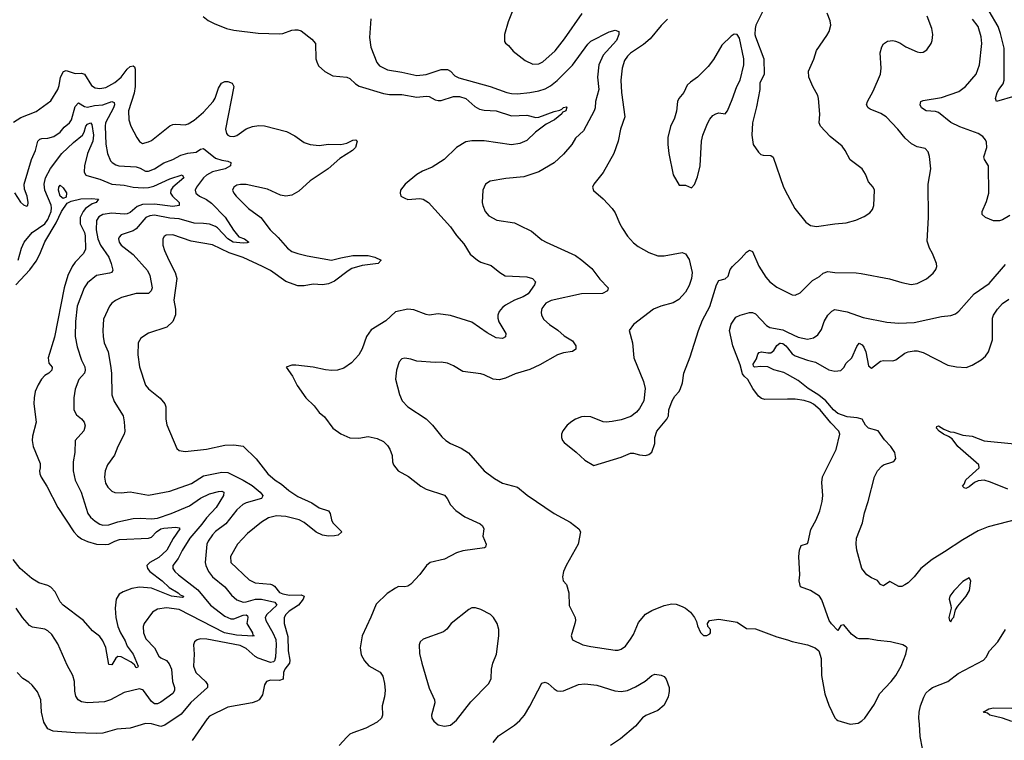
# Model space of a CAD drawing. Header units: inches. Extents: x 1173000 to 1307049, y 522583 to 678455.
# Tile 603 of 617: x 1244965 to 1251421, y 641885 to 646607. Entities that reach past the tile are written whole.
import ezdxf

# ---------------------------------------------------------------- set-up
doc = ezdxf.new("R2010")
doc.units = ezdxf.units.IN
doc.header["$MEASUREMENT"] = 0
doc.layers.add('B2644', color=7, linetype='Continuous')
doc.layers.add('B2654', color=7, linetype='Continuous')

msp = doc.modelspace()

# ---------------------------------------------------------------- linework, layer by layer
at = {"layer": 'B2644', "color": 5}
for points, elevation in [([(1248224.4, 646735.6), (1248167.9, 646592.1), (1248144.4, 646510), (1248144.9, 646464.9), (1248150, 646452), (1248170, 646438), (1248200.6, 646400.6), (1248279, 646339), (1248330, 646316), (1248370, 646317.6), (1248395.1, 646330), (1248476.4, 646403.6), (1248538, 646482), (1248652.5, 646647.5)], 1060), ([(1249850.7, 646690), (1249791, 646570), (1249786.8, 646550), (1249786, 646510), (1249790, 646494), (1249844.7, 646350), (1249846.8, 646250), (1249818.8, 646190), (1249817.3, 646150), (1249796.8, 646036.8), (1249770.4, 645930), (1249765.5, 645850), (1249774.8, 645790), (1249810, 645738), (1249824.5, 645724.5), (1249839.8, 645719.8), (1249890, 645718), (1249906.6, 645706.6), (1249973.4, 645510), (1250000, 645460.1)], 1080), ([(1246167.7, 646627.7), (1246201.8, 646601.8), (1246240.9, 646580.9), (1246320.7, 646550), (1246370, 646538.4), (1246530, 646519.3), (1246670, 646514.6), (1246690, 646516), (1246750, 646538), (1246770, 646541.1), (1246790, 646541.3), (1246810, 646534.9), (1246879.9, 646479.9), (1246905.5, 646450), (1246908, 646350), (1246912.9, 646330), (1246925.1, 646305.1), (1246966.7, 646266.7), (1247019.5, 646239.5), (1247110, 646229.2), (1247130, 646221.3), (1247166.6, 646186.6), (1247191.8, 646171.8), (1247350, 646122.5), (1247390, 646116.1), (1247470, 646116.6), (1247570, 646099.8), (1247630, 646105.9), (1247650, 646102.7), (1247690, 646080.8), (1247710, 646076.6), (1247730, 646078.4), (1247810, 646103.1), (1247850, 646103.9), (1247890.2, 646090), (1247950, 646037.2), (1247980.1, 646020.1), (1248010, 646013.9), (1248090, 646008.7), (1248190, 645977.6), (1248290, 645981.2), (1248350, 645966.7), (1248370, 645967.7), (1248470, 646006.3), (1248506.9, 646013.1), (1248520.2, 646019.8), (1248530, 646031.8), (1248550, 646036.3), (1248552.9, 646032.9), (1248546, 646010), (1248522, 645998), (1248519.3, 645990), (1248471.4, 645950), (1248418.3, 645921.8), (1248346.5, 645870), (1248290, 645816), (1248245.3, 645794.7), (1248190, 645786.2), (1248010, 645812.8), (1247930, 645814.1), (1247890, 645807.1), (1247830, 645769.8), (1247749.5, 645690.5), (1247670, 645639.7), (1247606.1, 645613.9), (1247570, 645592), (1247493, 645530), (1247462.4, 645490), (1247459.3, 645470), (1247465.5, 645450), (1247490, 645436.3), (1247510, 645428.7), (1247590, 645434.6), (1247610, 645431.6), (1247646.4, 645410), (1247790, 645248.5), (1247830, 645192.2), (1247877, 645137), (1247918.9, 645070), (1247967.4, 645030), (1247990, 645017.6), (1248055.7, 644995.7), (1248113.4, 644950), (1248149.4, 644929.4), (1248290, 644922.8), (1248328, 644910), (1248348.4, 644890), (1248341.1, 644870), (1248298.5, 644810), (1248266.7, 644790), (1248210, 644768.4), (1248150, 644737.2), (1248130, 644721.5), (1248110, 644695.6), (1248100.1, 644670), (1248099.4, 644650), (1248106.3, 644626.3), (1248153.7, 644550), (1248150.3, 644529.7), (1248130, 644518.7), (1248090, 644522.3), (1248030, 644554.6), (1247930, 644623.8), (1247790, 644668.7), (1247710, 644679.8), (1247650, 644670.8), (1247630, 644674.2), (1247550, 644705.7), (1247510, 644710.9), (1247430, 644692.1), (1247366.2, 644633.8), (1247270, 644573.7), (1247238.5, 644530), (1247211.5, 644450), (1247188.8, 644410), (1247142, 644358), (1247090, 644324), (1247050, 644311.1), (1247011.4, 644308.6), (1246970, 644312.1), (1246890, 644329.8), (1246776.7, 644343.3), (1246750, 644343.7), (1246712, 644330), (1246754.8, 644270), (1246784, 644210), (1246841.6, 644130), (1246895.6, 644075.6), (1246930, 644033), (1246963.7, 644003.7), (1247018, 643930), (1247070, 643892.2), (1247130, 643867.2), (1247190, 643864.9), (1247250, 643876), (1247310, 643862.4), (1247350, 643842.4), (1247376.8, 643816.8), (1247392.6, 643792.6), (1247408.5, 643750), (1247410.4, 643710), (1247416.4, 643690), (1247446, 643650), (1247513.8, 643613.8), (1247595.5, 643550), (1247630, 643530.3), (1247750, 643490.4), (1247768.9, 643468.9), (1247790, 643426.8), (1247824.9, 643390), (1247884.9, 643350), (1247983.7, 643303.7), (1247999.3, 643290), (1248008.4, 643270), (1248002.9, 643222.9), (1248024.9, 643170), (1248018.8, 643150), (1248013, 643147), (1247870, 643126.9), (1247830, 643112.4), (1247750, 643071.6), (1247656.3, 643050), (1247632.2, 643030), (1247590, 642971.8), (1247530, 642908.2), (1247510, 642894), (1247489.7, 642889.7), (1247450, 642891.5), (1247430, 642881.3), (1247373.9, 642846.1), (1247303.4, 642776.6), (1247268.4, 642691.6), (1247210.2, 642570), (1247198.3, 642490), (1247204.9, 642444.9), (1247225.7, 642405.7), (1247253.7, 642373.7), (1247330, 642330.4), (1247345.5, 642305.5), (1247356.7, 642256.7), (1247360.9, 642210), (1247356.9, 642170), (1247343.1, 642110), (1247343.7, 642050), (1247337, 642030), (1247310, 642003.5), (1247235.3, 641964.7), (1247150, 641934.7), (1247130, 641924.2), (1247110, 641906), (1247060.3, 641850)], 1020), ([(1247267.5, 646612.5), (1247258.4, 646490), (1247267.7, 646427.7), (1247306.8, 646326.8), (1247325.2, 646305.2), (1247377.6, 646277.6), (1247470, 646263.8), (1247570, 646240.6), (1247630, 646247.8), (1247730, 646280.7), (1247770, 646280.9), (1247790, 646270.3), (1247819.5, 646239.5), (1247845.1, 646225.1), (1248050, 646168.5), (1248159.1, 646130), (1248190, 646122.7), (1248230, 646122), (1248310, 646128.7), (1248370, 646140.9), (1248410, 646154.8), (1248446.1, 646173.9), (1248490, 646207.5), (1248590, 646308.1), (1248690, 646446.5), (1248710, 646466.7), (1248830, 646528.3), (1248870, 646537.2), (1248893.1, 646530), (1248893.8, 646510), (1248878.6, 646470), (1248790, 646373.7), (1248762.4, 646310), (1248755, 646230), (1248763.1, 646150), (1248741.6, 646070), (1248738.5, 646030), (1248731, 646010), (1248661.4, 645878.6), (1248609.3, 645830.7), (1248584.9, 645790), (1248530, 645725.1), (1248470, 645668.5), (1248370.1, 645609.9), (1248270, 645577.6), (1248153.7, 645566.3), (1248050.3, 645549.7), (1248020.5, 645530), (1248002, 645490), (1247998.4, 645410), (1248002.4, 645390), (1248018.4, 645350), (1248042, 645322), (1248093.5, 645293.5), (1248210, 645274.9), (1248241.4, 645261.4), (1248320.5, 645220.5), (1248390, 645165.3), (1248417.3, 645150), (1248610, 645060.9), (1248651.8, 645031.8), (1248716.4, 644976.4), (1248770, 644906.4), (1248823, 644850), (1248820.5, 644830), (1248786.6, 644813.4), (1248650, 644811.3), (1248450, 644767.4), (1248415.8, 644750), (1248390, 644715.1), (1248384.2, 644690), (1248387, 644670), (1248403, 644643), (1248438.4, 644610), (1248493.2, 644573.2), (1248534.7, 644534.7), (1248590, 644501.6), (1248612.7, 644470), (1248612.2, 644447.8), (1248590, 644431.6), (1248530, 644424.2), (1248490.7, 644410), (1248375.6, 644344.4), (1248310, 644314.7), (1248213.1, 644286.9), (1248150, 644258.4), (1248110, 644246.6), (1248070, 644252), (1248010, 644280.7), (1247990, 644285.6), (1247870, 644300.5), (1247810, 644338.7), (1247770, 644356.3), (1247730, 644363.5), (1247690, 644361.3), (1247570, 644369.5), (1247530, 644382.9), (1247490, 644389.4), (1247470, 644385.2), (1247454.4, 644365.6), (1247436.4, 644310), (1247428.7, 644251.3), (1247454.9, 644150), (1247473, 644110), (1247510.4, 644070), (1247631.3, 643991.3), (1247672.6, 643950), (1247733.1, 643873.1), (1247759.1, 643850), (1247790.8, 643830), (1247859.2, 643799.2), (1247907.6, 643767.6), (1248010, 643650.4), (1248079.5, 643599.5), (1248130, 643570.5), (1248230, 643543), (1248291.7, 643491.7), (1248470.7, 643370), (1248574.4, 643314.4), (1248630.6, 643270), (1248641.6, 643250), (1248627.7, 643170), (1248548.2, 643030), (1248530.5, 642990), (1248525.1, 642954.9), (1248528.7, 642928.7), (1248550, 642904.7), (1248565.5, 642850), (1248567.1, 642767.1), (1248608, 642690), (1248610.4, 642670), (1248606, 642650), (1248580.5, 642570), (1248590, 642544), (1248658, 642510), (1248710, 642498.4), (1248870, 642474.9), (1248890, 642474.9), (1248910, 642481.6), (1248937.7, 642502.3), (1248970, 642547.3), (1248990, 642579.1), (1249023, 642657), (1249068.9, 642711.1), (1249110, 642735.8), (1249190, 642767.7), (1249242, 642778), (1249270, 642776), (1249310, 642760.7), (1249331, 642750), (1249363.8, 642723.8), (1249391, 642690), (1249403.5, 642663.5), (1249410, 642634), (1249430, 642592), (1249450, 642572), (1249470, 642572), (1249490, 642582), (1249495.3, 642590), (1249495.3, 642610), (1249478, 642630), (1249475.3, 642650), (1249489.3, 642670.7), (1249550, 642678.8), (1249670, 642659.1), (1249730, 642618), (1249790, 642616), (1249930, 642563.7), (1250000, 642542.2)], 1040), ([(1249213.7, 646610), (1249171.7, 646568.3), (1249098.8, 646481.2), (1249056, 646444), (1248970, 646387.1), (1248950, 646368), (1248930, 646338.4), (1248914.7, 646290), (1248907.5, 646210), (1248912.2, 646130), (1248932.9, 645970), (1248904.7, 645890), (1248889.1, 645810), (1248861.5, 645730), (1248790, 645606.6), (1248730.7, 645530), (1248720.7, 645510), (1248728.3, 645488.3), (1248790, 645434), (1248850.5, 645370), (1248870, 645341), (1248899.5, 645270), (1248917.8, 645237.8), (1248950, 645188.4), (1248990, 645144.4), (1249021, 645121), (1249090, 645081.1), (1249150, 645060.2), (1249190, 645060.2), (1249310, 645080.4), (1249330, 645073), (1249355.2, 645035.3), (1249374.3, 644950), (1249370.2, 644910), (1249354.5, 644865.5), (1249330, 644822), (1249286.8, 644773.2), (1249250, 644751.3), (1249170, 644729.7), (1249122, 644710), (1248990.6, 644610), (1248960.5, 644570), (1248984.4, 644490), (1248993, 644390), (1249055.8, 644235.8), (1249065.7, 644190), (1249058.7, 644110), (1249030, 644058), (1249010, 644035.1), (1248973, 644007), (1248910, 643984.2), (1248850, 643973.6), (1248810, 643969.6), (1248790, 643972.3), (1248710, 644004.5), (1248670, 644007), (1248650, 644003.7), (1248610, 643989.4), (1248585.1, 643974.9), (1248554.8, 643950), (1248526.6, 643913.4), (1248517.3, 643890), (1248517.3, 643870), (1248524, 643850), (1248535.6, 643835.6), (1248613.5, 643773.5), (1248670, 643720.7), (1248730, 643686), (1248910, 643741), (1248970, 643766.8), (1248990, 643766.8), (1249030, 643754.8), (1249069.1, 643750.9), (1249090, 643758), (1249110, 643772), (1249129, 643830), (1249129.2, 643870), (1249142.7, 643910), (1249209.2, 643990), (1249219, 644010), (1249222, 644050), (1249244, 644110), (1249260.2, 644139.8), (1249289.3, 644170.7), (1249299, 644190), (1249311.9, 644228.1), (1249320.9, 644290), (1249362.3, 644397.7), (1249416.3, 644570), (1249443, 644637), (1249490, 644727.7), (1249534.5, 644870), (1249550, 644897.1), (1249590, 644908), (1249610, 644926), (1249623.7, 644970), (1249638.4, 644990), (1249696.1, 645043.9), (1249730, 645083), (1249750, 645096.3), (1249770, 645087.3), (1249811.7, 644991.7), (1249858.5, 644918.6), (1249883.8, 644890), (1249930, 644854), (1250000, 644818.3)], 1060), ([(1244923.8, 645936.2), (1244973.3, 645966.7), (1245074.4, 646005.6), (1245170, 646075.3), (1245216, 646150), (1245224.7, 646175.3), (1245233.6, 646230), (1245253.5, 646266.5), (1245270, 646274.9), (1245330, 646255), (1245370, 646255.5), (1245389.5, 646249.5), (1245435.3, 646175.3), (1245460.3, 646160.3), (1245490, 646156), (1245530, 646163.5), (1245590, 646196.1), (1245630, 646229.4), (1245670, 646283.2), (1245690, 646299.7), (1245710, 646304.9), (1245718, 646298), (1245723.5, 646283.5), (1245722.8, 646170), (1245715.5, 646124.5), (1245678.5, 646010), (1245682, 645950), (1245694, 645910), (1245733.9, 645833.9), (1245750, 645807.7), (1245770, 645796.4), (1245810, 645805.5), (1245830, 645815.8), (1245950, 645912.1), (1245970, 645920.2), (1245990, 645921.8), (1246050, 645917.7), (1246070, 645924.4), (1246110, 645949.2), (1246170, 646001.2), (1246234.8, 646070), (1246248.1, 646091.9), (1246270, 646159.1), (1246289.7, 646190), (1246310, 646202), (1246330, 646202.6), (1246358.4, 646190), (1246368.5, 646170), (1246315.8, 645890), (1246322, 645862), (1246330.3, 645850.3), (1246343.8, 645843.8), (1246370, 645841.1), (1246390, 645847.2), (1246450, 645891.8), (1246492.2, 645907.8), (1246534.1, 645914.1), (1246570, 645910.3), (1246714.6, 645874.6), (1246770, 645845.4), (1246830, 645801.3), (1246870, 645788.9), (1246930, 645782.4), (1246990, 645792), (1247070, 645789.2), (1247110, 645797.2), (1247150, 645818.2), (1247170, 645818.7), (1247177.4, 645810), (1247167.1, 645770), (1247146.9, 645750), (1247063.5, 645696.5), (1246987, 645630), (1246870, 645551.6), (1246796.6, 645483.4), (1246750, 645456.8), (1246710, 645451.4), (1246676.3, 645456.3), (1246590, 645495.8), (1246450, 645527.9), (1246412.2, 645527.8), (1246390, 645521.5), (1246370.4, 645510), (1246360.4, 645490), (1246368.5, 645470), (1246385.7, 645450), (1246466.7, 645370), (1246547, 645310), (1246608.7, 645230), (1246660.1, 645180.1), (1246722.3, 645110), (1246750, 645088.9), (1246790, 645073.9), (1246850, 645059.2), (1247010, 645030.1), (1247070, 645047), (1247150, 645061.2), (1247250, 645061.1), (1247294, 645050), (1247336, 645030), (1247316.3, 645010), (1247210, 644996.8), (1247143.6, 644976.4), (1247118.2, 644961.8), (1247030, 644893), (1246990, 644875.7), (1246950, 644868.5), (1246890, 644873.1), (1246830, 644862.8), (1246790, 644863.5), (1246710, 644890.6), (1246610, 644963.4), (1246557.2, 644990), (1246430, 645049.4), (1246338.2, 645078.2), (1246230, 645132.4), (1246090, 645156.1), (1245970, 645197), (1245925.6, 645194.4), (1245913.1, 645186.9), (1245903.1, 645170), (1245904.9, 645130), (1245915.1, 645095.1), (1245942.6, 645030), (1245984.9, 644950), (1245994.9, 644910), (1245975.5, 644770), (1245987.9, 644710), (1245986.8, 644673.2), (1245970, 644629.6), (1245930, 644593), (1245810, 644553.3), (1245759.9, 644520.1), (1245743.1, 644490), (1245739.7, 644410), (1245752.1, 644332.1), (1245791.2, 644211.2), (1245810, 644187), (1245887.5, 644127.5), (1245916.5, 644090), (1245923.2, 644070), (1245922.7, 643990), (1245930, 643951), (1245996.3, 643796.3), (1246010, 643784), (1246050, 643777.6), (1246190, 643792.6), (1246310, 643818.3), (1246370, 643820.3), (1246430, 643812.4), (1246516, 643730), (1246592.9, 643630), (1246640.9, 643590), (1246683.1, 643563.1), (1246730, 643521.8), (1246790, 643483.2), (1246880, 643440), (1246930, 643407.6), (1246990, 643388.7), (1247000.2, 643370), (1247009.4, 643330), (1247019, 643310), (1247078.4, 643250), (1247053, 643230), (1247030, 643224), (1246990, 643223.1), (1246950, 643229), (1246910, 643249.1), (1246830, 643311.7), (1246797.7, 643330), (1246710, 643351.1), (1246650, 643356), (1246597.7, 643342.3), (1246550, 643314), (1246459.4, 643240.6), (1246392.7, 643170), (1246347.7, 643090), (1246350.3, 643050), (1246470, 642937.3), (1246510, 642917.7), (1246610, 642908.8), (1246623.7, 642903.7), (1246635.5, 642895.5), (1246670, 642852.4), (1246690, 642843.7), (1246735.4, 642835.4), (1246810, 642838.5), (1246831.3, 642830), (1246823.7, 642810), (1246793.4, 642770), (1246732.7, 642730), (1246710.2, 642710), (1246699, 642690), (1246700.1, 642650), (1246724.3, 642564.3), (1246725.2, 642470), (1246735.7, 642410), (1246734.1, 642390), (1246703.3, 642350), (1246695.6, 642330), (1246693.9, 642286.1), (1246670, 642276.2), (1246610, 642278.9), (1246582.8, 642270), (1246570, 642248.7), (1246557.4, 642182.6), (1246535.5, 642150), (1246519.4, 642140.6), (1246490, 642131.1), (1246330, 642102), (1246210, 642043), (1246193.7, 642026.3), (1246097, 641883)], 980), ([(1244932, 645472), (1244970, 645410.5), (1244990, 645393), (1245010, 645385.5), (1245019, 645390), (1245022, 645410), (1245014.5, 645450), (1244996.8, 645496.8), (1244994.8, 645530), (1245042.9, 645690), (1245069.8, 645750), (1245085.3, 645810), (1245097, 645823), (1245110, 645829.2), (1245150, 645830.9), (1245190, 645841.8), (1245230, 645870.2), (1245258.1, 645901.9), (1245291.2, 645930), (1245305.7, 645950), (1245330, 646038.4), (1245350, 646061.7), (1245390, 646038.2), (1245410, 646034), (1245455.8, 646044.3), (1245510, 646049.6), (1245570, 646070.6), (1245584.5, 646064.5), (1245586.7, 646050), (1245581.3, 646030), (1245527.8, 645930), (1245525.9, 645910), (1245530.1, 645790.1), (1245541, 645730), (1245561.9, 645681.9), (1245571.2, 645670), (1245595.3, 645655.3), (1245616, 645650), (1245730, 645641.7), (1245754.5, 645634.5), (1245790, 645613.8), (1245810, 645614.7), (1245850, 645628.7), (1245911.2, 645668.8), (1245969.5, 645690.5), (1246021.8, 645718.2), (1246068.3, 645731.7), (1246121.7, 645738.3), (1246150, 645759.5), (1246170, 645763.6), (1246250, 645699.5), (1246290, 645685.6), (1246330, 645680.8), (1246350.5, 645670), (1246346.7, 645650), (1246313.4, 645630), (1246230, 645610.4), (1246190, 645588.1), (1246170, 645569.8), (1246124.2, 645510), (1246116.5, 645490), (1246120.2, 645470), (1246143.6, 645450), (1246190, 645428.2), (1246224.1, 645404.1), (1246312.7, 645312.7), (1246367.1, 645227.1), (1246403.1, 645183.1), (1246438.8, 645170), (1246467.7, 645150), (1246456, 645144), (1246430, 645141.6), (1246365.1, 645150), (1246329.9, 645170), (1246263.5, 645243.5), (1246250, 645252.7), (1246210, 645266), (1246170, 645272.3), (1246110, 645272.7), (1246010, 645301.8), (1245950, 645306.4), (1245850, 645325.5), (1245818.7, 645321.3), (1245792.4, 645310), (1245730, 645235.9), (1245710, 645223.4), (1245630, 645196.8), (1245617.4, 645182.6), (1245613.6, 645170), (1245618, 645150), (1245630.2, 645130), (1245709.1, 645069.1), (1245804.1, 644964.1), (1245819.8, 644930), (1245833, 644850), (1245828.5, 644830), (1245810, 644813), (1245728.3, 644811.7), (1245633, 644787), (1245593.4, 644766.6), (1245570.2, 644749.8), (1245555.3, 644730), (1245515.8, 644644.2), (1245510.2, 644570), (1245512.4, 644530), (1245520.2, 644490), (1245546.5, 644430), (1245561.5, 644341.5), (1245567, 644290), (1245569.2, 644149.2), (1245584.4, 644104.4), (1245643.1, 644010), (1245651.4, 643971.4), (1245655.6, 643910), (1245650.3, 643890), (1245608.9, 643810), (1245587.3, 643752.7), (1245540.8, 643690), (1245525.8, 643650), (1245520.7, 643610), (1245529.1, 643570), (1245544.1, 643544.1), (1245570, 643518), (1245588.4, 643508.4), (1245630, 643506.2), (1245690, 643514), (1245810, 643492), (1245950, 643517.7), (1246092.4, 643567.6), (1246170, 643617.1), (1246290, 643641.6), (1246330, 643639.7), (1246430, 643589.4), (1246490, 643553.4), (1246543.2, 643510), (1246560.3, 643490), (1246557.7, 643482.3), (1246550.5, 643470), (1246450, 643440.6), (1246427.7, 643430), (1246390, 643394.2), (1246316.2, 643303.8), (1246250, 643252.1), (1246230, 643230.7), (1246200.5, 643190), (1246191.5, 643170), (1246181.8, 643050), (1246185, 643030), (1246203, 642990), (1246230, 642955.6), (1246309.6, 642889.5), (1246355.2, 642835.2), (1246390, 642805), (1246430, 642790.9), (1246450, 642792.1), (1246510.8, 642809.2), (1246550, 642810.1), (1246638.9, 642790), (1246651.8, 642770), (1246585.7, 642710), (1246576, 642690), (1246580.1, 642670), (1246625.2, 642590), (1246644.2, 642544.2), (1246647.6, 642510), (1246643.3, 642430), (1246635.4, 642404.6), (1246630, 642399.3), (1246610, 642395.4), (1246530, 642422.2), (1246510, 642433.7), (1246450, 642486.5), (1246410, 642506.5), (1246193.1, 642546.9), (1246150.4, 642549.6), (1246130, 642543.6), (1246110.6, 642530), (1246105.3, 642510), (1246109, 642450), (1246104.5, 642370), (1246119.7, 642330), (1246184.4, 642270), (1246197.7, 642250), (1246196.5, 642230), (1246086.8, 642133.2), (1246025, 642055), (1245916.9, 641983.1), (1245890, 641976), (1245830, 641992.1), (1245790, 641995.4), (1245690, 641965.1), (1245601.6, 641958.4), (1245510, 641932.4), (1245470, 641928.7), (1245330, 641932.8), (1245184.4, 641944.4), (1245150, 641960.5), (1245122.9, 642002.9), (1245108.9, 642068.9), (1245103.5, 642150), (1245081.5, 642201.5), (1245046.9, 642246.9), (1245026.3, 642266.3), (1244986.6, 642290), (1244950, 642329.5)], 960), ([(1244954.5, 645030), (1244976.5, 645110), (1244994, 645150), (1245046.9, 645213.1), (1245130, 645268.7), (1245150, 645297.3), (1245171.7, 645350), (1245174.4, 645374.4), (1245171.9, 645391.9), (1245131.3, 645490), (1245126.4, 645530), (1245133.8, 645570), (1245167.4, 645632.6), (1245242.8, 645730), (1245317.4, 645802.6), (1245377.6, 645850), (1245388.6, 645870), (1245399.6, 645910), (1245410, 645921.9), (1245430, 645932), (1245439.3, 645919.3), (1245449.2, 645849.2), (1245444.6, 645810), (1245410.9, 645730), (1245390.2, 645650.2), (1245388.9, 645610), (1245397.6, 645590), (1245405.1, 645585.1), (1245490, 645562.9), (1245568.9, 645528.9), (1245650, 645522.9), (1245710, 645509), (1245774.1, 645505.9), (1245810, 645507.2), (1245844.9, 645515.1), (1245950, 645564.1), (1246030.7, 645590), (1246041.3, 645570), (1245969.6, 645510.4), (1245956.1, 645490), (1245953.9, 645470), (1245966.8, 645450), (1246011.7, 645410), (1246010.3, 645390), (1245970, 645383.6), (1245850, 645398.7), (1245770, 645395.1), (1245736.3, 645383.7), (1245690, 645342.7), (1245670, 645334.8), (1245650, 645332.7), (1245570, 645339.9), (1245510, 645330.9), (1245484.7, 645315.3), (1245469.2, 645290.8), (1245465.9, 645230), (1245477.4, 645170), (1245496.4, 645130), (1245550.1, 645050), (1245565.9, 645010), (1245575.1, 644964.9), (1245569.1, 644950.9), (1245555.2, 644944.8), (1245470, 644929.7), (1245410, 644882), (1245387.8, 644850), (1245343, 644730), (1245332.1, 644630), (1245329.4, 644530), (1245343, 644463), (1245370, 644376.3), (1245392.2, 644332.2), (1245394.8, 644310), (1245389.4, 644290), (1245353.8, 644250), (1245330, 644185.2), (1245319.6, 644130), (1245320.2, 644050), (1245338.3, 644018.3), (1245371.4, 643991.4), (1245388.2, 643970), (1245394.1, 643945.9), (1245386.8, 643913.2), (1245330.2, 643849.7), (1245326, 643770), (1245316.5, 643710), (1245316.2, 643650), (1245329.2, 643590), (1245367.6, 643510), (1245411.9, 643371.9), (1245430, 643346.5), (1245460, 643320), (1245490, 643301.6), (1245510, 643295.2), (1245550, 643297.3), (1245610, 643316.6), (1245710, 643338.6), (1245758.6, 643341.4), (1245830, 643336.4), (1245870, 643341.3), (1245959.7, 643370), (1246079.4, 643420.6), (1246150, 643470.8), (1246210, 643499.5), (1246270, 643516), (1246290, 643517.1), (1246304.2, 643510), (1246302.3, 643490), (1246253.4, 643410), (1246190, 643342), (1246159.7, 643300.3), (1246080.5, 643210), (1246030, 643128.4), (1246003.6, 643076.4), (1245970.3, 643030), (1245970.3, 643010), (1245983.6, 642990), (1246006.5, 642970), (1246133.7, 642870), (1246216.3, 642770), (1246310, 642697.4), (1246350, 642680.7), (1246370, 642680.9), (1246430, 642704.4), (1246450, 642706.4), (1246459.3, 642699.3), (1246462.3, 642690), (1246454.6, 642650), (1246491.1, 642590), (1246494.3, 642574.3), (1246502.8, 642570), (1246493.1, 642566.9), (1246386.8, 642573.2), (1246308, 642588), (1246010, 642741.9), (1245927.2, 642752.8), (1245870, 642745), (1245835.5, 642724.5), (1245782.4, 642650), (1245775.5, 642630), (1245778, 642590), (1245793.4, 642550), (1245849.2, 642490), (1245877.1, 642437.1), (1245890, 642425.5), (1245928.3, 642408.2), (1245946.3, 642386.3), (1245961, 642350), (1245967.5, 642270), (1245979.7, 642230), (1245980.2, 642210), (1245968.6, 642191.4), (1245890, 642133.6), (1245870, 642124.6), (1245850, 642124.5), (1245830, 642138.1), (1245776.8, 642210), (1245770, 642216.5), (1245750, 642221.4), (1245650, 642198.2), (1245560.5, 642150), (1245522.5, 642137.5), (1245410, 642129.8), (1245370, 642137.4), (1245349.8, 642149.8), (1245334.6, 642174.6), (1245327.3, 642207.3), (1245324.8, 642270), (1245314, 642310), (1245276.9, 642376.9), (1245216.6, 642516.6), (1245177.2, 642577.2), (1245150, 642602), (1245130, 642612.6), (1245050, 642625.1), (1245030, 642637.6), (1244984, 642690), (1244942.4, 642750)], 940), ([(1244940.1, 644870), (1245032.8, 644967.2), (1245074.5, 645025.5), (1245097.8, 645070), (1245130, 645151.1), (1245203.9, 645276.1), (1245240.2, 645350), (1245276, 645404), (1245301.9, 645418.1), (1245366.4, 645433.6), (1245436.1, 645436.1), (1245482.8, 645430), (1245467, 645410), (1245440.7, 645399.3), (1245396.6, 645370), (1245380.8, 645350), (1245362.5, 645310), (1245361.7, 645270), (1245390, 645213.4), (1245395.1, 645190), (1245395.9, 645104.1), (1245384.4, 645075.6), (1245330, 645017.7), (1245310, 644988.7), (1245281.9, 644930), (1245256.3, 644850), (1245194.4, 644525.6), (1245152.4, 644390), (1245155.9, 644355.9), (1245177.6, 644330), (1245175.8, 644310), (1245156.4, 644290), (1245130, 644275.6), (1245108.2, 644251.8), (1245085.9, 644214.1), (1245067.7, 644170), (1245059.6, 644130), (1245058.5, 644090), (1245073.4, 643970), (1245050, 643878), (1245047.9, 643850), (1245053.4, 643810), (1245099, 643699), (1245100.8, 643670), (1245096.1, 643650), (1245098.5, 643630), (1245107.1, 643610), (1245143.9, 643550), (1245214.5, 643410), (1245321, 643250), (1245343.9, 643223.9), (1245370, 643204.6), (1245410, 643186.6), (1245469.6, 643169.6), (1245530, 643167.4), (1245550, 643170.1), (1245589.6, 643190.4), (1245620.2, 643199.8), (1245810.9, 643209.1), (1245830, 643215), (1245863.4, 643250), (1245890.9, 643270), (1245910, 643275.4), (1245990, 643281.7), (1246010, 643277.4), (1246014.5, 643270), (1245972.2, 643207.8), (1245929.7, 643130), (1245877.5, 643082.5), (1245817.8, 643050), (1245799.8, 643030), (1245803.1, 643010), (1245819.5, 642990), (1245900.6, 642930), (1245945.4, 642885.4), (1246003.6, 642850), (1246017.2, 642837.2), (1246038.5, 642830), (1246037.2, 642822.8), (1246030, 642819.7), (1245960.9, 642830), (1245830, 642880.6), (1245750, 642888.6), (1245699.8, 642880.2), (1245642.9, 642857.1), (1245618.5, 642841.5), (1245598.2, 642810), (1245591.8, 642750), (1245596.8, 642690), (1245610, 642630.4), (1245627.2, 642590), (1245657.5, 642537.5), (1245670, 642502.2), (1245708.8, 642450), (1245742.4, 642370), (1245738, 642362), (1245730, 642360.5), (1245718.4, 642378.4), (1245697.4, 642397.4), (1245630, 642431.8), (1245610, 642433.8), (1245596.6, 642423.4), (1245570, 642379.3), (1245550, 642380.9), (1245530, 642492), (1245510, 642537.4), (1245490, 642565.1), (1245442.8, 642602.8), (1245384.2, 642670), (1245250.5, 642770.5), (1245231.9, 642791.9), (1245198.3, 642858.3), (1245170, 642888.2), (1245150, 642898.8), (1245090, 642917.2), (1245044.2, 642944.2), (1244968, 643010), (1244923, 643070)], 920), ([(1250000, 644120.4), (1249850, 644118.3), (1249830, 644125.4), (1249810, 644139.7), (1249771.6, 644190), (1249739, 644250), (1249715.6, 644270), (1249705.7, 644285.7), (1249690, 644345.7), (1249642.1, 644470), (1249619.6, 644570), (1249630, 644612.4), (1249661.5, 644658.5), (1249688.3, 644671.7), (1249750, 644688.7), (1249770, 644688.8), (1249790, 644679.5), (1249862.4, 644602.4), (1249883, 644590), (1249970, 644574.1), (1250000, 644559.9)], 1040), ([(1250000, 644281.4), (1249975, 644295), (1249910, 644312.1), (1249870, 644332.5), (1249825.4, 644334.6), (1249783.7, 644330), (1249776.4, 644336.4), (1249775.4, 644350), (1249796, 644384), (1249805.7, 644414.3), (1249814.9, 644425.1), (1249830, 644430.6), (1249870, 644423.4), (1249890, 644424.8), (1249910, 644439.7), (1249930, 644470.8), (1249950, 644487.1), (1249953, 644487), (1249970, 644485.2), (1249989.1, 644470), (1250000, 644455.8)], 1020), ([(1248069.7, 641870), (1248105, 641915), (1248210, 641984.6), (1248244.9, 642015.1), (1248274.3, 642050), (1248310.9, 642109.1), (1248390, 642259.3), (1248410, 642264.6), (1248430, 642256.5), (1248470, 642221.3), (1248490, 642209.1), (1248510, 642205.8), (1248530, 642209.2), (1248629.9, 642250.1), (1248670, 642255.3), (1248750, 642246.6), (1248868.2, 642208.2), (1248910, 642204), (1248950, 642211.6), (1249003.9, 642236.1), (1249066.7, 642273.3), (1249110, 642308.5), (1249130, 642317.6), (1249172.4, 642312.4), (1249190, 642302.8), (1249204.7, 642284.7), (1249223.7, 642230), (1249223.9, 642203.9), (1249216.9, 642170), (1249190, 642115.6), (1249150, 642079.7), (1249071.8, 642048.2), (1249050, 642032), (1249003.1, 641976.9), (1248904.6, 641895.4), (1248839.6, 641850)], 1020)]:
    msp.add_lwpolyline(points, dxfattribs=dict(at, elevation=elevation))
for points, elevation in [([(1249650, 646512.7), (1249630, 646499.3), (1249570, 646439), (1249514.9, 646345.1), (1249479.9, 646300.1), (1249410, 646229.2), (1249362.8, 646197.2), (1249342.8, 646177.2), (1249320.7, 646130), (1249287.7, 646090), (1249279.3, 646070), (1249271.8, 646008.2), (1249258.3, 645961.7), (1249233.5, 645906.5), (1249215.9, 645835.9), (1249214.9, 645790), (1249222, 645730), (1249250, 645591.3), (1249290, 645522), (1249330, 645522), (1249370, 645504.7), (1249390, 645526), (1249410, 645578), (1249426.6, 645650), (1249436.3, 645810), (1249443.6, 645850), (1249474.2, 645925.9), (1249490, 645954.8), (1249510, 645978.8), (1249530, 645990.8), (1249550, 645996), (1249590, 645991), (1249605.2, 646010), (1249637, 646083), (1249667.6, 646170), (1249689.4, 646210), (1249712.3, 646310), (1249712.3, 646350), (1249684.8, 646484.8), (1249669.3, 646509.3)], 1080), ([(1245250, 645434.2), (1245230, 645451.1), (1245219.8, 645490), (1245222.3, 645510), (1245230, 645522.4), (1245250, 645504.9), (1245272.2, 645472.2), (1245270, 645443.6)], 920), ([(1247953.4, 642753.4), (1247930, 642752), (1247910, 642741.2), (1247794, 642650), (1247766, 642614), (1247744.9, 642595.1), (1247610, 642546.6), (1247590.7, 642530), (1247583.8, 642510), (1247586.4, 642453.6), (1247602, 642390), (1247650, 642226), (1247685.5, 642150), (1247686.4, 642130), (1247666, 642050), (1247668.8, 642028.8), (1247680.7, 642010), (1247710, 641986), (1247750, 641977.1), (1247790, 641984.4), (1247830, 642016.3), (1247922.8, 642137.2), (1248042.5, 642257.5), (1248056, 642290), (1248058, 642350), (1248067, 642390), (1248092, 642450), (1248106.6, 642570), (1248106.6, 642610), (1248096, 642650), (1248072.7, 642690), (1248053.2, 642710), (1247990, 642742)], 1040)]:
    msp.add_lwpolyline(points, close=True, dxfattribs=dict(at, elevation=elevation))
at = {"layer": 'B2654', "color": 5}
for points, elevation in [([(1250000, 645460.1), (1250048, 645370), (1250120.6, 645280.6), (1250150, 645258.8), (1250190, 645252.4), (1250310, 645268.9), (1250383.3, 645276.7), (1250446.9, 645293.1), (1250503.3, 645316.7), (1250539.1, 645340.9), (1250557.6, 645362.4), (1250566.6, 645390), (1250569.5, 645490), (1250560.9, 645510), (1250530, 645544), (1250510, 645595.3), (1250489.3, 645630), (1250410, 645689.4), (1250378.4, 645750), (1250357.7, 645777.7), (1250280.4, 645840.4), (1250215.1, 645910), (1250207.8, 645930), (1250211.5, 645988.5), (1250203.6, 646090), (1250198.4, 646110), (1250166, 646170), (1250140.5, 646230), (1250138, 646270), (1250172.1, 646347.9), (1250190, 646404), (1250257.1, 646502.9), (1250271.8, 646530), (1250282.9, 646570), (1250279.6, 646599.6), (1250259.3, 646650)], 1080), ([(1250000, 644818.3), (1250030, 644803), (1250050, 644802), (1250082.5, 644817.5), (1250163.1, 644896.9), (1250210, 644923.7), (1250234.6, 644945.5), (1250263.7, 644956.3), (1250310, 644950.2), (1250450, 644948), (1250483.2, 644943.2), (1250668.9, 644908.9), (1250750, 644883.7), (1250810, 644872.4), (1250850, 644878.4), (1250910, 644908.4), (1250954.9, 644945.1), (1250972.3, 644970), (1250979.5, 644990), (1250976.2, 645010), (1250950, 645075.3), (1250930, 645108.7), (1250916.2, 645156.2), (1250923.1, 645310), (1250921.7, 645530), (1250938.9, 645630), (1250929.7, 645710), (1250921.7, 645741.7), (1250903.3, 645763.3), (1250850, 645773.6), (1250813.4, 645793.4), (1250772, 645830), (1250723.6, 645890), (1250646.3, 645970), (1250612.1, 645992.1), (1250540.9, 646020.9), (1250529.4, 646030), (1250518, 646050), (1250524.5, 646070), (1250561.8, 646138.2), (1250609.6, 646250), (1250614.3, 646290), (1250606.6, 646390), (1250618, 646430), (1250630, 646448), (1250654.5, 646465.5), (1250690, 646470.4), (1250707.1, 646467.1), (1250735.3, 646455.3), (1250776, 646430), (1250850, 646397.3), (1250870, 646390.8), (1250890, 646394.8), (1250914, 646410), (1250941.2, 646450), (1250949.2, 646470), (1250952, 646510), (1250945.1, 646550), (1250915.6, 646630)], 1060), ([(1251456.7, 645323.3), (1251410, 645296.2), (1251390, 645289.6), (1251350.4, 645289.6), (1251297.2, 645310), (1251276, 645330), (1251275.1, 645350), (1251304.7, 645415.3), (1251319.1, 645470), (1251318.4, 645650), (1251291.1, 645690), (1251287.5, 645707.5), (1251305.7, 645770), (1251304.7, 645804.7), (1251298.8, 645818.8), (1251280.6, 645840.6), (1251250, 645861.3), (1251130, 645904.7), (1251070, 645932.2), (1250990, 645998.4), (1250970, 646005.6), (1250909, 646010), (1250879.3, 646030), (1250869.3, 646050), (1250874, 646070), (1250890, 646078), (1251010, 646096.2), (1251123.1, 646136.9), (1251166.9, 646170), (1251236.3, 646250), (1251258.9, 646310), (1251272.9, 646450), (1251270, 646494), (1251250, 646561.3), (1251212.3, 646610)], 1040), ([(1251490, 646106.8), (1251369, 646070), (1251363.6, 646090), (1251375.1, 646130), (1251384.7, 646150), (1251413.3, 646186.7), (1251420.2, 646210), (1251420.3, 646420.3), (1251397.2, 646517.2), (1251381.7, 646561.7), (1251321.8, 646661.8)], 1020), ([(1250000, 644559.9), (1250070, 644526.8), (1250130, 644514.2), (1250170, 644522.8), (1250197.8, 644542.2), (1250223.5, 644576.5), (1250241.1, 644630), (1250264.7, 644670), (1250290, 644697), (1250310, 644708.7), (1250390, 644691.8), (1250495.9, 644655.9), (1250650, 644624.4), (1250730, 644617.6), (1250830, 644622.7), (1251010, 644662.4), (1251070.9, 644669.1), (1251100.3, 644679.7), (1251123.6, 644696.4), (1251223.5, 644810), (1251321.6, 644878.4), (1251430, 645003.1)], 1040), ([(1250000, 644455.8), (1250030, 644416.7), (1250050, 644404.4), (1250130, 644376.4), (1250183.7, 644363.7), (1250270, 644311.7), (1250310, 644304.2), (1250350, 644308.8), (1250370, 644326.7), (1250384.7, 644355.3), (1250421.6, 644390), (1250453.7, 644466.3), (1250470, 644487.5), (1250490, 644476.9), (1250500.1, 644460.1), (1250512.6, 644430), (1250530, 644337.6), (1250550, 644322.3), (1250610, 644368.5), (1250630, 644374), (1250690, 644370.3), (1250710, 644379), (1250770, 644422.3), (1250790, 644430.9), (1250830, 644437.6), (1250850, 644437.6), (1250890, 644425.8), (1251050, 644343.6), (1251107.7, 644332.3), (1251171.7, 644328.3), (1251210, 644342), (1251270, 644377.1), (1251298.4, 644401.6), (1251318, 644430), (1251344.8, 644510), (1251343.2, 644650), (1251350, 644670.3), (1251376.5, 644710), (1251410, 644746.4), (1251450, 644775.2)], 1020), ([(1251510, 643334.6), (1251315.8, 643284.3), (1251250, 643257.7), (1251150, 643199.2), (1251030, 643118.7), (1250948.4, 643070), (1250874.9, 643010), (1250830, 642956), (1250790, 642916), (1250770, 642902.7), (1250750, 642892.7), (1250730, 642892.7), (1250670, 642924.5), (1250630, 642896), (1250610, 642905.2), (1250590, 642931.8), (1250550, 642949.6), (1250520.9, 642970), (1250487, 643010), (1250454, 643130), (1250449.6, 643170), (1250451.5, 643208.5), (1250492.1, 643310), (1250504.5, 643375.5), (1250528.6, 643450), (1250570, 643610.8), (1250589.7, 643650.3), (1250618, 643682), (1250630, 643690.4), (1250691, 643709), (1250701, 643719), (1250709.5, 643730.5), (1250704.2, 643770), (1250676.4, 643810), (1250634.7, 643854.7), (1250593.4, 643913.4), (1250530, 643930.4), (1250511.6, 643950), (1250489, 643989), (1250457.4, 643997.4), (1250390, 644003.4), (1250330, 644026), (1250301.7, 644050), (1250250, 644108.7), (1250205.4, 644145.4), (1250134.2, 644190), (1250070, 644243.5), (1250000, 644281.4)], 1020), ([(1250000, 642542.2), (1250030, 642533), (1250131.3, 642510), (1250181, 642490), (1250206, 642470), (1250220.7, 642420.7), (1250222.4, 642310), (1250243.7, 642190), (1250270, 642114.8), (1250310, 642031), (1250321.1, 642021.1), (1250330, 642014.8), (1250410.7, 641990.7), (1250462.5, 641997.5), (1250487.7, 642012.3), (1250506, 642030), (1250570, 642121), (1250602.9, 642190), (1250678.3, 642270), (1250709.7, 642310), (1250745.4, 642370), (1250776, 642450), (1250784, 642490), (1250777, 642497), (1250755.3, 642510), (1250675.3, 642530), (1250590, 642538), (1250530, 642549.8), (1250470, 642549.8), (1250453.9, 642553.9), (1250419.8, 642579.8), (1250370, 642641.2), (1250350, 642638), (1250330, 642605.2), (1250287.2, 642647.2), (1250273.2, 642670), (1250225.6, 642805.6), (1250210, 642829.2), (1250150, 642867), (1250084, 642890), (1250077.2, 642930), (1250080.9, 642970), (1250074, 643090), (1250078, 643130), (1250090, 643161), (1250130, 643174.8), (1250135.6, 643184.4), (1250152.9, 643267.1), (1250186.9, 643330), (1250210.8, 643389.2), (1250226.2, 643450), (1250230.9, 643490), (1250225.6, 643574.4), (1250228.3, 643611.7), (1250319.7, 643790), (1250342.6, 643890), (1250336.4, 643910), (1250284.4, 643964.4), (1250213.5, 644050), (1250170, 644088.1), (1250150, 644098.4), (1250108.8, 644111.2), (1250050, 644121), (1250000, 644120.4)], 1040), ([(1251444.2, 643530), (1251330, 643577.1), (1251288.6, 643588.6), (1251250, 643585.3), (1251225.9, 643574.1), (1251190, 643545), (1251170, 643535.5), (1251158.2, 643538.2), (1251146.4, 643550), (1251157, 643563), (1251168.5, 643591.5), (1251256, 643670), (1251254.3, 643690), (1251117.4, 643810), (1251079.7, 643859.7), (1251056.3, 643876.3), (1251023.1, 643890), (1250994, 643910), (1250976.3, 643930), (1250978, 643942), (1250990, 643944.9), (1251023.9, 643923.9), (1251067.2, 643907.2), (1251090, 643904.4), (1251150, 643883.9), (1251210, 643878.5), (1251290, 643848.2), (1251487.3, 643827.3)], 980), ([(1250885.4, 641830), (1250868.6, 641910), (1250866.2, 641990), (1250860.4, 642030), (1250862.6, 642070), (1250871.5, 642111.5), (1250892.5, 642167.5), (1250907.2, 642192.8), (1250930, 642215.8), (1250950, 642230.3), (1251050, 642270.3), (1251117.6, 642322.4), (1251285.1, 642410), (1251302, 642430), (1251324, 642470), (1251379.3, 642530), (1251429.6, 642610)], 1020), ([(1251470, 642007.2), (1251410.3, 642030.3), (1251326.3, 642050), (1251310, 642061.5), (1251283.6, 642070), (1251318.7, 642090), (1251350, 642096.9), (1251470, 642095.7)], 980)]:
    msp.add_lwpolyline(points, dxfattribs=dict(at, elevation=elevation))
at = {"layer": 'B2654', "color": 5, "elevation": 1040}
msp.add_lwpolyline([(1251190, 642948.7), (1251150, 642926), (1251090, 642865.1), (1251063.1, 642830), (1251059.5, 642810), (1251071.1, 642768.9), (1251072, 642750), (1251058, 642690), (1251062, 642670), (1251070, 642662), (1251079, 642681), (1251090, 642692), (1251101.2, 642738.8), (1251115.6, 642764.4), (1251171.6, 642830), (1251193.6, 642866.4), (1251201.2, 642930)], close=True, dxfattribs=at)

doc.saveas('drawing.dxf')
